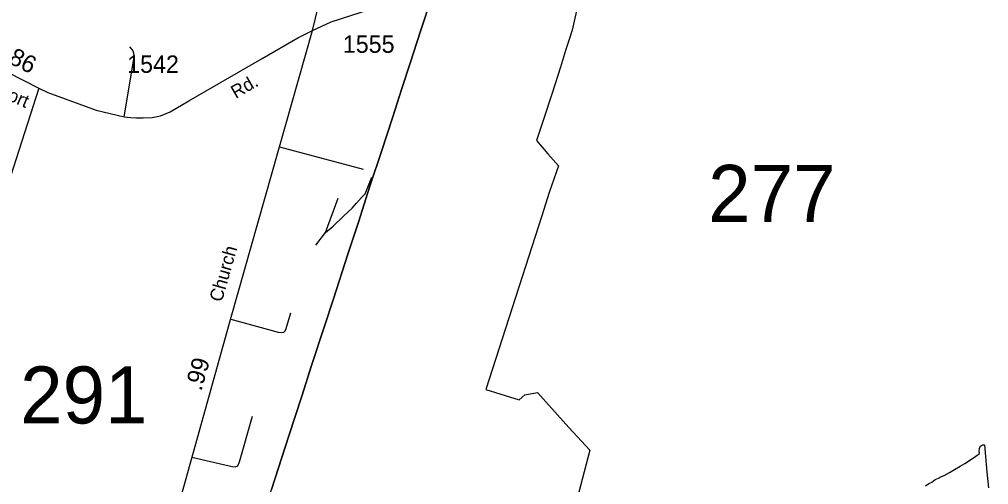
# Model space of a CAD drawing. Extents: x 2220236 to 2384410, y 720751 to 894131.
# Drawn here: x 2357374 to 2364340, y 808068 to 811414 of the extents above; entities that cross this region are included whole.
import ezdxf

# ---------------------------------------------------------------- set-up
doc = ezdxf.new("R2010")
doc.units = 0
doc.layers.add('Default', color=7, linetype='Continuous')

msp = doc.modelspace()

# ---------------------------------------------------------------- linework, layer by layer
at = {"layer": 'Default'}
for p, q in [((2357513.9, 810920), (2357311.5, 810283.6)), ((2359243.8, 810496.7), (2359844.7, 810337.3)), ((2359573.7, 809881), (2359664.7, 810128)), ((2359504.8, 809790.1), (2359573.7, 809881))]:
    msp.add_line(p, q, dxfattribs=at)
for points in [[(2359480.4, 811334.7), (2359547.4, 811613.2), (2359626.3, 811941.5), (2359645.2, 812050.4), (2359672.8, 812185.3), (2359681.5, 812241.4), (2359748.5, 812594.1), (2359767.4, 812698.2), (2359821, 812994.9), (2359931.4, 813608.9), (2360006.2, 813986.8), (2360023.2, 814071.1), (2360040.2, 814159.2), (2360060.5, 814289.3), (2360112.6, 814626), (2360139.6, 814783), (2360189.3, 815056.9), (2360232.5, 815291.1), (2360300.5, 815655.8)], [(2358495.7, 805900.2), (2358583.1, 806175.7), (2358667.6, 806433.2), (2358735, 806641.3), (2358807.1, 806865.5), (2358853.6, 807010.9), (2358948.6, 807303.5), (2359065.4, 807661.7), (2359185.9, 808033.2), (2359310.3, 808418), (2359404.3, 808704), (2359474.6, 808924.4), (2359566.7, 809206.6), (2359631.2, 809404.2), (2359734.7, 809726.3), (2359812.6, 809956.2), (2359893.3, 810213.7), (2359976.8, 810464.5), (2360055.6, 810704.9), (2360122.1, 810917.7), (2360182.9, 811098.2), (2360257.9, 811329.1), (2360335.7, 811570.5), (2360358.2, 811638.9)], [(2359480.4, 811334.7), (2359615.5, 811396.9), (2360322.5, 811627.2)], [(2360335.7, 811570.5), (2360257.9, 811329.1), (2360182.9, 811098.2), (2360122.1, 810917.7), (2360055.6, 810704.9), (2359976.8, 810464.5), (2359893.3, 810213.7), (2359812.6, 809956.2), (2359734.7, 809726.3), (2359631.2, 809404.2), (2359566.7, 809206.6), (2359474.6, 808924.4), (2359404.3, 808704), (2359310.3, 808418), (2359185.9, 808033.2)], [(2361377.8, 811475.2), (2361362.2, 811401.8), (2361351, 811357.2), (2361345.8, 811337), (2361323.5, 811261.4), (2361299.8, 811189.1), (2361262, 811070.4), (2361203, 810884.1), (2361141, 810693.6), (2361104.5, 810587), (2361090.5, 810541.8), (2361173.2, 810447.4), (2361248.5, 810360), (2361182.8, 810168.4), (2361128.5, 810000), (2360727.2, 808752.7), (2360965.2, 808677.1), (2361007, 808713.6), (2361097.2, 808731.5), (2361324.2, 808479.4), (2361474.2, 808316.1), (2361259.8, 807500)], [(2361377.8, 811475.2), (2361362.2, 811401.8), (2361351, 811357.2), (2361345.8, 811337), (2361323.5, 811261.4), (2361299.8, 811189.1), (2361262, 811070.4), (2361203, 810884.1), (2361141, 810693.6), (2361104.5, 810587), (2361090.5, 810541.8), (2361173.2, 810447.4), (2361248.5, 810360), (2361182.8, 810168.4), (2361128.5, 810000), (2360727.2, 808752.7), (2360965.2, 808677.1), (2361007, 808713.6), (2361097.2, 808731.5), (2361324.2, 808479.4), (2361474.2, 808316.1), (2361259.8, 807500)], [(2357292.8, 811031.7), (2357513.9, 810920), (2357579.1, 810887.3), (2357926.8, 810760.2), (2358127.1, 810712.9), (2358176, 810708.1), (2358212.3, 810705), (2358264.3, 810707.1), (2358328.3, 810707.7), (2358387.4, 810720.8), (2358457.6, 810750), (2358593.2, 810827.3), (2359118.9, 811133.2), (2359374.9, 811282.1), (2359480.4, 811334.7)], [(2358197.7, 806767.3), (2358287.4, 807081.9), (2358342.4, 807284.5), (2358375.3, 807420.5), (2358497.8, 807846.1), (2358897.3, 809272.8), (2359480.4, 811334.7)], [(2358127.1, 810712.9), (2358197.1, 811128.1), (2358198.9, 811156), (2358194.6, 811180), (2358184.4, 811197.8), (2358168, 811217.6)], [(2359573.7, 809881), (2359629.1, 809927.7), (2359704.2, 809998.6), (2359737.9, 810031), (2359765.4, 810057.3), (2359797, 810091.6), (2359832.6, 810132.1), (2359858.3, 810160.3), (2359906.9, 810279.8)], [(2358892.9, 809257), (2359234.4, 809165.2), (2359256.3, 809161.5), (2359274.4, 809165.7), (2359284.3, 809173.9), (2359292, 809189.8), (2359324.8, 809304.2)], [(2358614.5, 808266.7), (2358882.6, 808203.6), (2358905.5, 808198.1), (2358926.7, 808196.4), (2358943.3, 808204.3), (2358956, 808232.8), (2359050.6, 808561)], [(2363885.5, 808059.7), (2363909.2, 808075.1), (2363930.5, 808085.9), (2363955.5, 808103.9), (2363978.5, 808115.1), (2364002.2, 808126.4), (2364020.2, 808134.8), (2364058.5, 808154.8), (2364095.2, 808176.4), (2364134.2, 808200.6), (2364169, 808221), (2364201.8, 808241.8), (2364247.8, 808272.2), (2364274, 808292.3), (2364272.8, 808308.9), (2364274.5, 808327.7), (2364282.2, 808344.8), (2364294.8, 808353.9), (2364309.8, 808353.7), (2364325.8, 808158.2), (2364339.8, 808044.1)], [(2363885.5, 808059.7), (2363909.2, 808075.1), (2363930.5, 808085.9), (2363955.5, 808103.9), (2363978.5, 808115.1), (2364002.2, 808126.4), (2364020.2, 808134.8), (2364058.5, 808154.8), (2364095.2, 808176.4), (2364134.2, 808200.6), (2364169, 808221), (2364201.8, 808241.8), (2364247.8, 808272.2), (2364274, 808292.3), (2364272.8, 808308.9), (2364274.5, 808327.7), (2364282.2, 808344.8), (2364294.8, 808353.9), (2364309.8, 808353.7), (2364325.8, 808158.2), (2364339.8, 808044.1)]]:
    msp.add_lwpolyline(points, dxfattribs=at)

# ---------------------------------------------------------------- texts
for s, height, p in [('1555', 125, (2359698.8, 811173.5)), ('1542', 125, (2358148.9, 811029.5)), ('277', 410.1, (2362324.5, 809957.2)), ('291', 410.1, (2357380.3, 808507.8))]:
    msp.add_text(s, height=height, dxfattribs=at).set_placement(p)
for s, height, rotation, p in [('.86', 125, 333.19465, (2357247.9, 811124.4)), ('Airport', 95, 336.69876, (2357075.4, 810923.9)), ('Rd.', 95, 30.18411, (2358929.3, 810841.4)), ('Church', 95, 74.03946, (2358828.8, 809376.1)), ('.99', 125, 74.35652, (2358682.2, 808736.2))]:
    msp.add_text(s, height=height, rotation=rotation, dxfattribs=at).set_placement(p)

doc.saveas('drawing.dxf')
